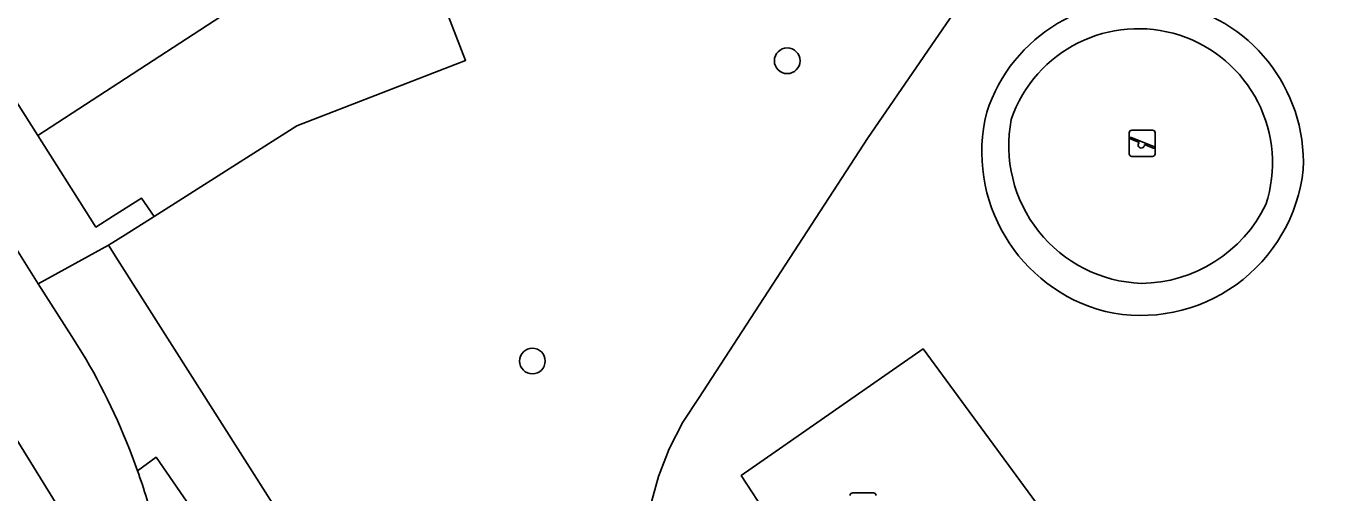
# Model space of a CAD drawing. Extents: x 159680 to 160786, y 387323 to 388340.
# Drawn here: x 159943.24 to 159993.17, y 387553.44 to 387571.26 of the extents above; entities that cross this region are included whole.
import ezdxf

# ---------------------------------------------------------------- set-up
doc = ezdxf.new("R2010")
doc.units = 0
for name, color, linetype in [('IMGEO_Berm_groen', 7, 'Continuous'), ('IMGEO_Boom', 7, 'Continuous'), ('IMGEO_Fietspad_gesloten', 7, 'Continuous'), ('IMGEO_Groenvoorziening', 7, 'Continuous'), ('IMGEO_Parkeervlak_open', 7, 'Continuous'), ('IMGEO_Rijbaan_lokaal_open', 7, 'Continuous'), ('IMGEO_Rijbaan_regionaal_gesloten', 7, 'Continuous'), ('IMGEO_Speelvoorziening', 7, 'Continuous'), ('IMGEO_Terreindeel_open', 7, 'Continuous'), ('IMGEO_Terreindeel_zand', 7, 'Continuous'), ('IMGEO_Voetpad_open', 7, 'Continuous')]:
    doc.layers.add(name, color=color, linetype=linetype)

msp = doc.modelspace()

# ---------------------------------------------------------------- linework, layer by layer
at = {"layer": 'IMGEO_Berm_groen'}
for points in [[(159948.2, 387554.802), (159947.491, 387554.288)], [(159948.152, 387552.118), (159948.393, 387551.166), (159951.54, 387542.782), (159955.875, 387535.138), (159961.252, 387528.133), (159965.379, 387524.114), (159969.874, 387519.968), (159971.859, 387518.161), (159972.38, 387518.458), (159969.177, 387523.497), (159966.402, 387527.68), (159961.607, 387534.821), (159954.609, 387545.512), (159948.2, 387554.802)]]:
    msp.add_lwpolyline(points, dxfattribs=at)
msp.add_arc((159923.681, 387545.85), 25.261, 14.3677, 19.5147, dxfattribs=at)
at = {"layer": 'IMGEO_Boom'}
for centre in [(159972.295, 387569.937), (159962.566, 387558.474)]:
    msp.add_circle(centre, 0.489, dxfattribs=at)
at = {"layer": 'IMGEO_Fietspad_gesloten'}
for points in [[(159858.565, 387688.232), (159871.375, 387668.071), (159896.663, 387628.381), (159918.222, 387594.432), (159932.893, 387571.356), (159934.024, 387569.601), (159936.643, 387565.432), (159937.134, 387564.769), (159945, 387552.043)], [(159945.513, 387558.561), (159944.983, 387559.416), (159943.701, 387561.424), (159941.773, 387564.475), (159935.889, 387573.759), (159932.362, 387579.26), (159920.539, 387597.888), (159919.709, 387599.113), (159908.409, 387616.936), (159907.589, 387618.24), (159896.34, 387635.958), (159895.454, 387637.315), (159883.934, 387655.5)]]:
    msp.add_lwpolyline(points, dxfattribs=at)
for centre, radius, start, end in [((159923.496, 387545.775), 25.46, 19.534, 30.1454), ((159923.681, 387545.85), 25.261, 14.3677, 19.5147)]:
    msp.add_arc(centre, radius, start, end, dxfattribs=at)
at = {"layer": 'IMGEO_Groenvoorziening'}
for points in [[(159981.816, 387576.369), (159975.357, 387566.969), (159968.928, 387557.088), (159968.306, 387556.136), (159967.787, 387555.124), (159967.377, 387554.063), (159967.079, 387552.965), (159966.899, 387551.842), (159966.836, 387550.707), (159966.893, 387549.571), (159967.068, 387548.447), (159967.359, 387547.347), (159968.847, 387543.027), (159971.297, 387540.154), (159973.62, 387540.644), (159975.069, 387539.858), (159980.529, 387542.329), (159982.994, 387542.179), (159984.064, 387540.146), (159983.687, 387538.105), (159986.772, 387533.269), (159999.711, 387538.322)], [(159967.079, 387552.965), (159967.377, 387554.063), (159967.787, 387555.124), (159968.306, 387556.136), (159968.928, 387557.088), (159975.357, 387566.969), (159981.816, 387576.369)], [(159958.906, 387572.824), (159960.017, 387569.953), (159953.577, 387567.459), (159948.125, 387563.99), (159947.013, 387563.294), (159946.379, 387562.898), (159946.727, 387562.351), (159970.076, 387525.611)]]:
    msp.add_lwpolyline(points, dxfattribs=at)
msp.add_lwpolyline([(159974.099, 387542.71), (159970.179, 387548.25), (159973.105, 387550.166), (159972.593, 387550.952), (159970.542, 387554.101), (159977.48, 387558.939), (159981.772, 387553.096), (159982.219, 387552.478), (159978.398, 387549.77), (159978.06, 387549.531), (159980.034, 387546.941), (159980.541, 387546.275), (159974.517, 387542.119)], close=True, dxfattribs=at)
for centre, radius, start, end in [((159985.804, 387566.046), 6.2, 357.6108, 161.8863), ((159986.032, 387566.462), 6.305, 166.1254, 255.4206), ((159985.788, 387566.461), 6.247, 257.5886, 353.8176)]:
    msp.add_arc(centre, radius, start, end, dxfattribs=at)
at = {"layer": 'IMGEO_Parkeervlak_open'}
msp.add_lwpolyline([(159960.017, 387569.953), (159958.906, 387572.824), (159958.182, 387574.695), (159951.185, 387571.957), (159943.683, 387567.084), (159945.687, 387563.927), (159945.901, 387563.59), (159946.574, 387564.018), (159947.64, 387564.694), (159948.125, 387563.99), (159953.577, 387567.459)], close=True, dxfattribs=at)
at = {"layer": 'IMGEO_Rijbaan_lokaal_open'}
msp.add_lwpolyline([(159958.894, 387580.805), (159946.457, 387575.861), (159939.772, 387573.244), (159943.683, 387567.084), (159951.185, 387571.957), (159958.182, 387574.695)], dxfattribs=at)
at = {"layer": 'IMGEO_Rijbaan_regionaal_gesloten'}
msp.add_lwpolyline([(159946.298, 387542.516), (159945.538, 387547.676), (159945.07, 387551.397), (159945, 387552.043), (159937.134, 387564.769), (159936.643, 387565.432), (159936.762, 387565.243)], dxfattribs=at)
at = {"layer": 'IMGEO_Speelvoorziening'}
for p, q in [((159985.353, 387566.388), (159985.353, 387567.188)), ((159985.353, 387567.188), (159985.353, 387566.388)), ((159985.736, 387566.816), (159985.397, 387566.953)), ((159985.422, 387567.013), (159986.298, 387566.66)), ((159985.453, 387567.288), (159986.243, 387567.288)), ((159986.243, 387567.288), (159985.453, 387567.288)), ((159986.343, 387567.188), (159986.343, 387566.388)), ((159986.343, 387566.388), (159986.343, 387567.188)), ((159986.274, 387566.6), (159985.934, 387566.737)), ((159986.243, 387566.288), (159985.453, 387566.288)), ((159985.453, 387566.288), (159986.243, 387566.288)), ((159974.796, 387553.443), (159975.586, 387553.443)), ((159975.586, 387553.443), (159974.796, 387553.443))]:
    msp.add_line(p, q, dxfattribs=at)
for centre, radius, start, end in [((159985.453, 387567.188), 0.1, 90, 180), ((159985.453, 387567.188), 0.1, 90, 180), ((159985.41, 387566.983), 0.0327, 68.078, 248.078), ((159986.243, 387567.188), 0.1, 0, 90), ((159986.243, 387567.188), 0.1, 360, 90), ((159985.815, 387566.726), 0.12, 130.9928, 5.1632), ((159986.286, 387566.63), 0.0327, 248.078, 68.078), ((159985.453, 387566.388), 0.1, 180, 270), ((159985.453, 387566.388), 0.1, 180, 270), ((159986.243, 387566.388), 0.1, 270, 0), ((159986.243, 387566.388), 0.1, 270, 0), ((159974.796, 387553.343), 0.1, 90, 180), ((159974.796, 387553.343), 0.1, 90, 180), ((159975.586, 387553.343), 0.1, 0, 90), ((159975.586, 387553.343), 0.1, 360, 90)]:
    msp.add_arc(centre, radius, start, end, dxfattribs=at)
at = {"layer": 'IMGEO_Terreindeel_open'}
for centre, radius, start, end in [((159985.804, 387566.046), 6.2, 357.6108, 161.8863), ((159985.698, 387566.039), 5.124, 71.9904, 161.0969), ((159985.699, 387566.039), 5.124, 341.9949, 72.0051), ((159986.032, 387566.462), 6.305, 166.1254, 255.4206), ((159986.014, 387566.696), 5.26, 169.0029, 267.8015), ((159985.788, 387566.461), 6.247, 257.5886, 353.8176), ((159985.755, 387566.793), 5.355, 270.6111, 334.1067)]:
    msp.add_arc(centre, radius, start, end, dxfattribs=at)
at = {"layer": 'IMGEO_Terreindeel_zand'}
msp.add_lwpolyline([(159981.772, 387553.096), (159977.48, 387558.939), (159970.542, 387554.101), (159972.593, 387550.952), (159973.105, 387550.166), (159970.179, 387548.25), (159974.099, 387542.71), (159974.517, 387542.119), (159980.541, 387546.275), (159980.034, 387546.941), (159978.06, 387549.531), (159978.398, 387549.77), (159982.219, 387552.478)], close=True, dxfattribs=at)
for centre, radius, start, end in [((159985.698, 387566.039), 5.124, 71.9904, 161.0969), ((159985.699, 387566.039), 5.124, 341.9949, 72.0051), ((159986.014, 387566.696), 5.26, 169.0029, 267.8015), ((159985.755, 387566.793), 5.355, 270.6111, 334.1067)]:
    msp.add_arc(centre, radius, start, end, dxfattribs=at)
at = {"layer": 'IMGEO_Voetpad_open'}
for points in [[(159936.893, 387574.408), (159942.792, 387565.13), (159941.773, 387564.475), (159943.701, 387561.424), (159946.379, 387562.898), (159947.013, 387563.294), (159948.125, 387563.99), (159947.64, 387564.694), (159946.574, 387564.018), (159945.901, 387563.59), (159945.687, 387563.927), (159943.683, 387567.084), (159939.772, 387573.244)], [(159946.727, 387562.351), (159946.379, 387562.898), (159943.701, 387561.424), (159944.983, 387559.416), (159945.513, 387558.561)], [(160060.082, 387383.969), (160058.389, 387386.599), (160026.502, 387436.824), (159998.615, 387480.704), (159971.413, 387523.508), (159970.076, 387525.611), (159946.727, 387562.351)], [(159947.491, 387554.288), (159948.2, 387554.802), (159954.609, 387545.512), (159961.607, 387534.821), (159966.402, 387527.68), (159969.177, 387523.497), (159972.38, 387518.458), (159971.859, 387518.161), (159972.956, 387517.208), (159973.915, 387516.188), (159974.711, 387515.066), (159975.302, 387514.189), (159976.098, 387512.903), (159994.797, 387483.84), (160026.112, 387434.619), (160057.126, 387385.767), (160057.586, 387385.068), (160057.964, 387384.46)]]:
    msp.add_lwpolyline(points, dxfattribs=at)
msp.add_arc((159923.496, 387545.775), 25.46, 19.534, 30.1454, dxfattribs=at)

doc.saveas('drawing.dxf')
